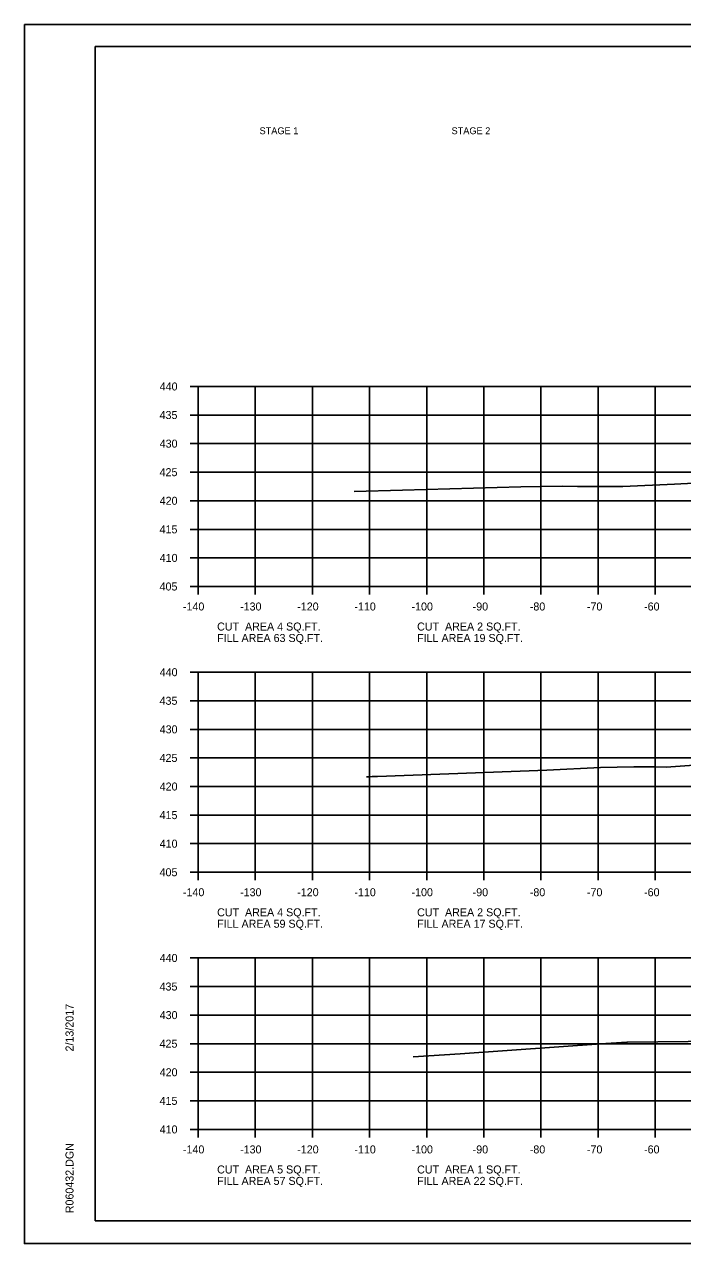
# Model space of a CAD drawing. Extents: x 1538688 to 1540766, y 656250 to 671912.
# Drawn here: x 1538687.8 to 1538803, y 660604.7 to 660818 of the extents above; entities that cross this region are included whole.
import ezdxf

# ---------------------------------------------------------------- set-up
doc = ezdxf.new("R2010")
doc.units = 0
for name, color, linetype in [('18', 7, 'Continuous'), ('22', 7, 'Continuous'), ('26', 7, 'Continuous'), ('Borings', 7, 'Continuous'), ('Default', 7, 'Continuous'), ('Horizontal Alignment', 7, 'Continuous'), ('RipRap', 7, 'Continuous')]:
    doc.layers.add(name, color=color, linetype=linetype)

msp = doc.modelspace()

# ---------------------------------------------------------------- linework, layer by layer
at = {"layer": '18'}
for points in [[(1538745.51, 660736.27), (1538753.93, 660736.51), (1538766.36, 660736.86), (1538774.64, 660737.1), (1538781.88, 660737.21), (1538784.58, 660737.12), (1538792.5, 660737.14), (1538801.54, 660737.55), (1538804.94, 660737.74)], [(1538747.63, 660686.34), (1538748.03, 660686.35), (1538748.62, 660686.37), (1538749.58, 660686.39), (1538779.23, 660687.52), (1538788.61, 660687.99), (1538794.44, 660688.06), (1538798, 660688.08), (1538800.09, 660688.05), (1538804.98, 660688.36)], [(1538755.83, 660637.35), (1538764.06, 660637.88), (1538789.53, 660639.68), (1538793.23, 660639.9), (1538793.33, 660639.92), (1538825.25, 660640.27)]]:
    msp.add_lwpolyline(points, dxfattribs=at)
at = {"layer": '22'}
for p, q in [((1538718.18, 660754.64), (1538998.18, 660754.64)), ((1538718.18, 660719.64), (1538718.18, 660754.64)), ((1538728.18, 660719.64), (1538728.18, 660754.64)), ((1538738.18, 660719.64), (1538738.18, 660754.64)), ((1538748.18, 660719.64), (1538748.18, 660754.64)), ((1538758.18, 660719.64), (1538758.18, 660754.64)), ((1538768.18, 660719.64), (1538768.18, 660754.64)), ((1538778.18, 660719.64), (1538778.18, 660754.64)), ((1538788.18, 660719.64), (1538788.18, 660754.64)), ((1538798.18, 660719.64), (1538798.18, 660754.64)), ((1538718.18, 660749.64), (1538998.18, 660749.64)), ((1538718.18, 660744.64), (1538998.18, 660744.64)), ((1538718.18, 660739.64), (1538998.18, 660739.64)), ((1538718.18, 660734.64), (1538998.18, 660734.64)), ((1538718.18, 660729.64), (1538998.18, 660729.64)), ((1538718.18, 660724.64), (1538998.18, 660724.64)), ((1538718.18, 660719.64), (1538998.18, 660719.64)), ((1538718.18, 660704.64), (1538998.18, 660704.64)), ((1538718.18, 660669.64), (1538718.18, 660704.64)), ((1538728.18, 660669.64), (1538728.18, 660704.64)), ((1538738.18, 660669.64), (1538738.18, 660704.64)), ((1538748.18, 660669.64), (1538748.18, 660704.64)), ((1538758.18, 660669.64), (1538758.18, 660704.64)), ((1538768.18, 660669.64), (1538768.18, 660704.64)), ((1538778.18, 660669.64), (1538778.18, 660704.64)), ((1538788.18, 660669.64), (1538788.18, 660704.64)), ((1538798.18, 660669.64), (1538798.18, 660704.64)), ((1538718.18, 660699.64), (1538998.18, 660699.64)), ((1538718.18, 660694.64), (1538998.18, 660694.64)), ((1538718.18, 660689.64), (1538998.18, 660689.64)), ((1538718.18, 660684.64), (1538998.18, 660684.64)), ((1538718.18, 660679.64), (1538998.18, 660679.64)), ((1538718.18, 660674.64), (1538998.18, 660674.64)), ((1538718.18, 660669.64), (1538998.18, 660669.64)), ((1538718.18, 660654.64), (1538998.18, 660654.64)), ((1538718.18, 660624.64), (1538718.18, 660654.64)), ((1538728.18, 660624.64), (1538728.18, 660654.64)), ((1538738.18, 660624.64), (1538738.18, 660654.64)), ((1538748.18, 660624.64), (1538748.18, 660654.64)), ((1538758.18, 660624.64), (1538758.18, 660654.64)), ((1538768.18, 660624.64), (1538768.18, 660654.64)), ((1538778.18, 660624.64), (1538778.18, 660654.64)), ((1538788.18, 660624.64), (1538788.18, 660654.64)), ((1538798.18, 660624.64), (1538798.18, 660654.64)), ((1538718.18, 660649.64), (1538998.18, 660649.64)), ((1538718.18, 660644.64), (1538998.18, 660644.64)), ((1538718.18, 660639.64), (1538998.18, 660639.64)), ((1538718.18, 660634.64), (1538998.18, 660634.64)), ((1538718.18, 660629.64), (1538998.18, 660629.64)), ((1538718.18, 660624.64), (1538998.18, 660624.64))]:
    msp.add_line(p, q, dxfattribs=at)
at = {"layer": '26'}
for p, q in [((1538687.78, 660817.99), (1539021.11, 660817.99)), ((1538687.78, 660604.66), (1539021.11, 660604.66))]:
    msp.add_line(p, q, dxfattribs=at)
msp.add_lwpolyline([(1538687.77, 660817.99), (1539021.11, 660817.99), (1539021.11, 660604.66), (1538687.77, 660604.66)], close=True, dxfattribs=at)
at = {"layer": 'Borings'}
for p, q in [((1538716.78, 660754.64), (1538718.18, 660754.64)), ((1538718.18, 660719.64), (1538718.18, 660754.64)), ((1538716.78, 660749.64), (1538718.18, 660749.64)), ((1538716.78, 660744.64), (1538718.18, 660744.64)), ((1538716.78, 660739.64), (1538718.18, 660739.64)), ((1538716.78, 660734.64), (1538718.18, 660734.64)), ((1538716.78, 660729.64), (1538718.18, 660729.64)), ((1538716.78, 660724.64), (1538718.18, 660724.64)), ((1538716.78, 660719.64), (1538718.18, 660719.64)), ((1538718.18, 660719.64), (1538998.18, 660719.64)), ((1538718.18, 660718.24), (1538718.18, 660719.64)), ((1538728.18, 660718.24), (1538728.18, 660719.64)), ((1538738.18, 660718.24), (1538738.18, 660719.64)), ((1538748.18, 660718.24), (1538748.18, 660719.64)), ((1538758.18, 660718.24), (1538758.18, 660719.64)), ((1538768.18, 660718.24), (1538768.18, 660719.64)), ((1538778.18, 660718.24), (1538778.18, 660719.64)), ((1538788.18, 660718.24), (1538788.18, 660719.64)), ((1538798.18, 660718.24), (1538798.18, 660719.64)), ((1538716.78, 660704.64), (1538718.18, 660704.64)), ((1538718.18, 660669.64), (1538718.18, 660704.64)), ((1538716.78, 660699.64), (1538718.18, 660699.64)), ((1538716.78, 660694.64), (1538718.18, 660694.64)), ((1538716.78, 660689.64), (1538718.18, 660689.64)), ((1538716.78, 660684.64), (1538718.18, 660684.64)), ((1538716.78, 660679.64), (1538718.18, 660679.64)), ((1538716.78, 660674.64), (1538718.18, 660674.64)), ((1538716.78, 660669.64), (1538718.18, 660669.64)), ((1538718.18, 660669.64), (1538998.18, 660669.64)), ((1538718.18, 660668.24), (1538718.18, 660669.64)), ((1538728.18, 660668.24), (1538728.18, 660669.64)), ((1538738.18, 660668.24), (1538738.18, 660669.64)), ((1538748.18, 660668.24), (1538748.18, 660669.64)), ((1538758.18, 660668.24), (1538758.18, 660669.64)), ((1538768.18, 660668.24), (1538768.18, 660669.64)), ((1538778.18, 660668.24), (1538778.18, 660669.64)), ((1538788.18, 660668.24), (1538788.18, 660669.64)), ((1538798.18, 660668.24), (1538798.18, 660669.64)), ((1538716.78, 660654.64), (1538718.18, 660654.64)), ((1538718.18, 660624.64), (1538718.18, 660654.64)), ((1538716.78, 660649.64), (1538718.18, 660649.64)), ((1538716.78, 660644.64), (1538718.18, 660644.64)), ((1538716.78, 660639.64), (1538718.18, 660639.64)), ((1538716.78, 660634.64), (1538718.18, 660634.64)), ((1538716.78, 660629.64), (1538718.18, 660629.64)), ((1538716.78, 660624.64), (1538718.18, 660624.64)), ((1538718.18, 660624.64), (1538998.18, 660624.64)), ((1538718.18, 660623.24), (1538718.18, 660624.64)), ((1538728.18, 660623.24), (1538728.18, 660624.64)), ((1538738.18, 660623.24), (1538738.18, 660624.64)), ((1538748.18, 660623.24), (1538748.18, 660624.64)), ((1538758.18, 660623.24), (1538758.18, 660624.64)), ((1538768.18, 660623.24), (1538768.18, 660624.64)), ((1538778.18, 660623.24), (1538778.18, 660624.64)), ((1538788.18, 660623.24), (1538788.18, 660624.64)), ((1538798.18, 660623.24), (1538798.18, 660624.64))]:
    msp.add_line(p, q, dxfattribs=at)
at = {"layer": 'RipRap'}
for p, q in [((1538700.18, 660814.1), (1539016.36, 660814.1)), ((1538700.18, 660608.64), (1538700.18, 660814.1)), ((1538700.18, 660608.64), (1538700.18, 660608.64)), ((1539016.36, 660608.64), (1538700.18, 660608.64))]:
    msp.add_line(p, q, dxfattribs=at)

# ---------------------------------------------------------------- texts
at = {"layer": 'Default'}
for s, p in [('STAGE 1', (1538728.93, 660798.78)), ('STAGE 2', (1538762.53, 660798.78))]:
    msp.add_text(s, height=1.2, dxfattribs=at).set_placement(p)
at = {"layer": 'Horizontal Alignment'}
for s, p in [('440', (1538711.45, 660753.94)), ('435', (1538711.43, 660748.94)), ('430', (1538711.45, 660743.94)), ('425', (1538711.43, 660738.94)), ('420', (1538711.45, 660733.94)), ('415', (1538711.43, 660728.94)), ('410', (1538711.45, 660723.94)), ('405', (1538711.43, 660718.94)), ('-140', (1538715.52, 660715.44)), ('-130', (1538725.52, 660715.44)), ('-120', (1538735.52, 660715.44)), ('-110', (1538745.52, 660715.44)), ('-100', (1538755.52, 660715.44)), ('-90', (1538766.22, 660715.44)), ('-80', (1538776.22, 660715.44)), ('-70', (1538786.22, 660715.44)), ('-60', (1538796.22, 660715.44)), ('CUT  AREA 4 SQ.FT.', (1538721.5, 660711.93)), ('CUT  AREA 2 SQ.FT.', (1538756.5, 660711.93)), ('FILL AREA 63 SQ.FT.', (1538721.5, 660709.93)), ('FILL AREA 19 SQ.FT.', (1538756.5, 660709.93)), ('440', (1538711.45, 660703.94)), ('435', (1538711.43, 660698.94)), ('430', (1538711.45, 660693.94)), ('425', (1538711.43, 660688.94)), ('420', (1538711.45, 660683.94)), ('415', (1538711.43, 660678.94)), ('410', (1538711.45, 660673.94)), ('405', (1538711.43, 660668.94)), ('-140', (1538715.52, 660665.44)), ('-130', (1538725.52, 660665.44)), ('-120', (1538735.52, 660665.44)), ('-110', (1538745.52, 660665.44)), ('-100', (1538755.52, 660665.44)), ('-90', (1538766.22, 660665.44)), ('-80', (1538776.22, 660665.44)), ('-70', (1538786.22, 660665.44)), ('-60', (1538796.22, 660665.44)), ('CUT  AREA 4 SQ.FT.', (1538721.5, 660661.93)), ('CUT  AREA 2 SQ.FT.', (1538756.5, 660661.93)), ('FILL AREA 59 SQ.FT.', (1538721.5, 660659.93)), ('FILL AREA 17 SQ.FT.', (1538756.5, 660659.93)), ('440', (1538711.45, 660653.94)), ('435', (1538711.43, 660648.94)), ('430', (1538711.45, 660643.94)), ('425', (1538711.43, 660638.94)), ('420', (1538711.45, 660633.94)), ('415', (1538711.43, 660628.94)), ('410', (1538711.45, 660623.94)), ('-140', (1538715.52, 660620.44)), ('-130', (1538725.52, 660620.44)), ('-120', (1538735.52, 660620.44)), ('-110', (1538745.52, 660620.44)), ('-100', (1538755.52, 660620.44)), ('-90', (1538766.22, 660620.44)), ('-80', (1538776.22, 660620.44)), ('-70', (1538786.22, 660620.44)), ('-60', (1538796.22, 660620.44)), ('CUT  AREA 5 SQ.FT.', (1538721.5, 660616.93)), ('CUT  AREA 1 SQ.FT.', (1538756.5, 660616.93)), ('FILL AREA 57 SQ.FT.', (1538721.5, 660614.93)), ('FILL AREA 22 SQ.FT.', (1538756.5, 660614.93))]:
    msp.add_text(s, height=1.4, dxfattribs=at).set_placement(p)
at = {"layer": 'RipRap'}
for s, p in [('2/13/2017', (1538696.37, 660638.28)), ('R060432.DGN', (1538696.37, 660609.97))]:
    msp.add_text(s, height=1.4, rotation=90, dxfattribs=at).set_placement(p)

doc.saveas('drawing.dxf')
